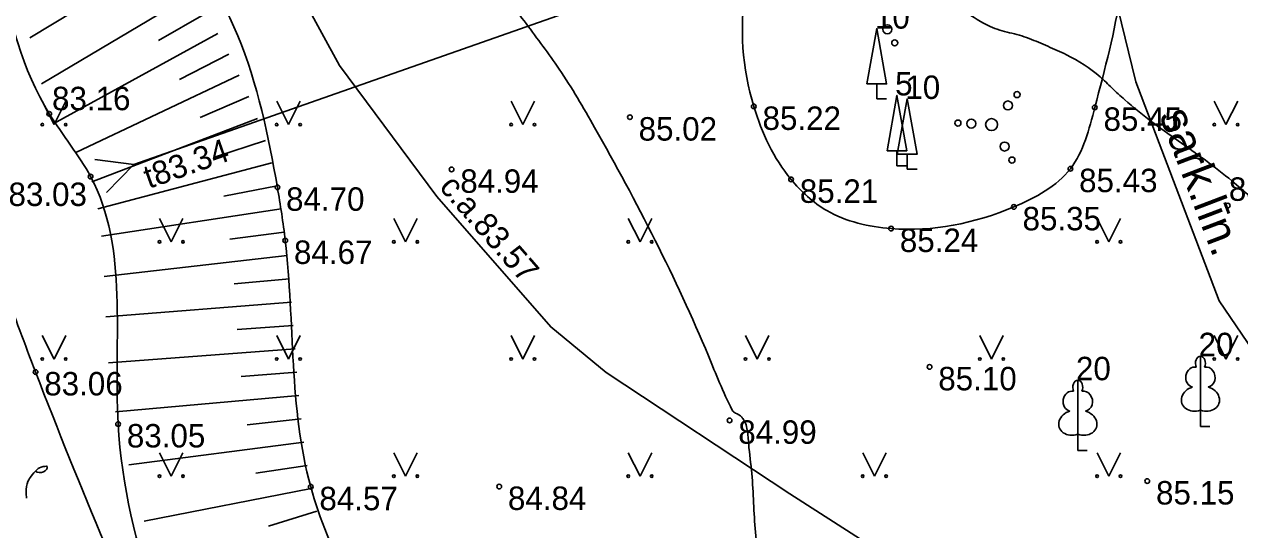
# Model space of a CAD drawing. Extents: x 576692 to 577659, y 273254 to 273799.
# Drawn here: x 576834.37 to 576860.29, y 273631.36 to 273642.14 of the extents above; entities that cross this region are included whole.
import ezdxf

# ---------------------------------------------------------------- set-up
doc = ezdxf.new("R2010")
doc.units = 0
for name, color, linetype in [('APGR_SARK_####_####_#', 7, 'Continuous'), ('BUVE_BALK_####_####_#', 7, 'Continuous'), ('BUVE_EKAS_BIZM_TKST_#', 7, 'Continuous'), ('DREN_VADP_####_TKST_#', 7, 'Continuous'), ('ELEK_STTP_####_TKST_#', 7, 'Continuous'), ('ELEK_STUT_####_####_#', 7, 'Continuous'), ('GAZE_ELEM_####_####_#', 7, 'Continuous'), ('GAZE_VADP_VSP2_TKST_#', 7, 'Continuous'), ('GEOD_SITP_####_TKST_#', 7, 'Continuous'), ('HIDT_REZV_####_TKST_#', 7, 'Continuous'), ('LKAN_ELEM_####_####_#', 7, 'Continuous'), ('LKAN_ELEM_PAST_TKST_#', 7, 'Continuous'), ('LKAN_VADP_PAST_####_I', 7, 'Continuous'), ('RELJ_ELEM_####_####_#', 7, 'Continuous'), ('SAKT_ACRL_####_####_#', 7, 'Continuous'), ('SAKT_ELEM_####_####_#', 7, 'Continuous'), ('SILT_VADP_DREN_TKST_#', 7, 'Continuous')]:
    doc.layers.add(name, color=color, linetype=linetype)

msp = doc.modelspace()

# ---------------------------------------------------------------- linework, layer by layer
at = {"layer": 'BUVE_BALK_####_####_#'}
for points in [[(576843.962, 273614.058), (576844.061, 273614.968), (576844.056, 273615.422), (576844.009, 273615.647), (576843.929, 273615.871), (576843.188, 273617.285), (576842.349, 273618.576), (576841.503, 273619.835), (576840.74, 273621.151), (576839.956, 273622.704), (576839.175, 273624.261), (576838.411, 273625.828), (576837.679, 273627.41), (576834.606, 273634.723), (576833.948, 273636.492), (576833.335, 273638.276), (576832.73, 273640.065), (576832.099, 273641.846), (576831.495, 273643.442), (576830.844, 273645.017), (576830.108, 273646.557), (576829.696, 273647.31), (576829.249, 273648.05), (576827.918, 273649.735), (576826.421, 273651.267), (576825.74, 273651.93), (576825.034, 273652.567), (576823.591, 273653.806), (576822.167, 273655.062), (576821.487, 273655.721), (576821.159, 273656.063), (576820.84, 273656.414), (576819.349, 273658.497), (576818.708, 273659.617), (576814.946, 273663.491)], [(576857.886, 273644.277), (576857.751, 273642.807), (576857.202, 273640.367), (576856.681, 273639.059), (576855.475, 273638.245), (576852.857, 273637.782), (576851.485, 273638.166), (576850.723, 273638.831), (576849.928, 273640.387), (576849.762, 273642.889), (576852.039, 273647.722), (576852.372, 273649.444), (576851.738, 273651.636), (576849.377, 273653.245), (576849.294, 273655.574), (576851.325, 273656.327), (576853.07, 273655.795), (576854.727, 273654.221), (576856.169, 273652.153), (576857.313, 273649.333), (576857.905, 273645.522), (576857.886, 273644.277)]]:
    msp.add_spline(points, degree=3, dxfattribs=at)
at = {"layer": 'DREN_VADP_####_TKST_#'}
for p, q in [((576836.7, 273639.152), (576835.868, 273639.257)), ((576836.117, 273638.55), (576836.7, 273639.152))]:
    msp.add_line(p, q, dxfattribs=at)
at = {"layer": 'ELEK_STUT_####_####_#'}
msp.add_spline([(576839.206, 273617.748), (576838.954, 273618.53), (576838.466, 273620.108), (576837.419, 273621.993), (576834.991, 273625.372), (576831.446, 273630.887), (576829.576, 273634.322), (576828.976, 273635.746), (576828.683, 273637.604), (576828.501, 273639.363), (576828.627, 273640.396), (576829.073, 273641.918), (576829.101, 273643.733), (576828.752, 273645.088), (576827.775, 273647.015), (576825.738, 273649.681), (576823.742, 273651.818), (576819.346, 273656.258), (576817.713, 273658.003), (576816.415, 273660.517), (576814.84, 273663.385), (576813.875, 273664.231), (576812.937, 273664.984)], degree=3, dxfattribs=at)
at = {"layer": 'GAZE_ELEM_####_####_#'}
for p, q in [((576837.48, 273643.667), (576834.485, 273641.851)), ((576837.995, 273642.81), (576834.732, 273640.873)), ((576838.247, 273642.378), (576837.227, 273641.793)), ((576838.492, 273641.942), (576834.985, 273640.017)), ((576838.727, 273641.501), (576837.674, 273640.959)), ((576838.949, 273641.053), (576835.468, 273639.406)), ((576839.155, 273640.597), (576838.115, 273640.15)), ((576839.342, 273640.134), (576835.81, 273638.783)), ((576839.508, 273639.662), (576838.42, 273639.308)), ((576839.647, 273639.182), (576835.935, 273638.201)), ((576839.758, 273638.694), (576838.622, 273638.473)), ((576839.842, 273638.201), (576836.012, 273637.623)), ((576839.91, 273637.706), (576838.752, 273637.553)), ((576839.971, 273637.21), (576836.072, 273636.763)), ((576840.021, 273636.712), (576838.842, 273636.603)), ((576840.065, 273636.214), (576836.105, 273635.9)), ((576840.104, 273635.716), (576838.91, 273635.627)), ((576840.141, 273635.217), (576836.161, 273634.919)), ((576840.179, 273634.719), (576838.99, 273634.624)), ((576840.22, 273634.22), (576836.308, 273633.873)), ((576840.269, 273633.723), (576839.122, 273633.598)), ((576840.327, 273633.226), (576836.594, 273632.742)), ((576840.397, 273632.731), (576839.302, 273632.563)), ((576840.482, 273632.238), (576836.922, 273631.542)), ((576840.605, 273631.754), (576839.573, 273631.435))]:
    msp.add_line(p, q, dxfattribs=at)
msp.add_spline([(576832.752, 273667.765), (576832.509, 273663.16), (576832.58, 273657.617), (576832.99, 273656.888), (576834.178, 273656.214), (576834.728, 273652.581), (576835.768, 273647.802), (576835.442, 273646.054), (576836.91, 273644.618), (576839.764, 273638.662), (576839.933, 273637.528), (576840.475, 273632.274), (576842.148, 273628.271), (576842.73, 273626.244), (576843.067, 273625.31), (576843.946, 273624.925), (576846.1, 273624.888), (576850.915, 273625.009), (576852.538, 273625.231), (576854.761, 273624.575), (576855.668, 273623.408), (576855.354, 273621.987), (576854.583, 273621.023), (576855.053, 273620.278), (576855.05, 273620.08), (576854.604, 273618.921), (576854.165, 273617.889), (576853.774, 273617.488), (576853.674, 273617.252), (576853.77, 273616.967), (576854.827, 273616.356), (576854.95, 273616.221), (576855.722, 273614.848), (576857.549, 273612.349), (576858.206, 273610.078), (576857.63, 273607.292), (576856.966, 273605.786), (576854.948, 273601.016)], degree=3, dxfattribs=at)
at = {"layer": 'GAZE_VADP_VSP2_TKST_#'}
msp.add_lwpolyline([(576836.372, 273653.396), (576836.519, 273652.953), (576837.582, 273650.133), (576837.906, 273649.009), (576838.095, 273648.207), (576839.874, 273643.493), (576841.093, 273641.261), (576843.166, 273638.464), (576845.597, 273635.684), (576846.78, 273634.715), (576850.695, 273632.125), (576852.662, 273630.867), (576855.046, 273629.082), (576856.199, 273627.876), (576857.289, 273626.424), (576859.457, 273622.595), (576859.975, 273621.094), (576860.513, 273618.031), (576860.503, 273617.465), (576860.358, 273616.452), (576860.419, 273615.51), (576860.941, 273611.653), (576861.574, 273601.614), (576861.576, 273595.267)], dxfattribs=at)
at = {"layer": 'GEOD_SITP_####_TKST_#'}
for points in [[(576861.944, 273637.196), (576861.726, 273637.417), (576860.901, 273638.131), (576860.127, 273638.798), (576858.978, 273639.657), (576858.395, 273640.077), (576857.84, 273640.53), (576857.564, 273640.785), (576857.316, 273641.018), (576856.597, 273641.49), (576856.2, 273641.67), (576855.798, 273641.837), (576855.593, 273641.907), (576855.382, 273641.961), (576855.173, 273642.017), (576854.971, 273642.095), (576854.43, 273642.415), (576853.964, 273642.77), (576853.807, 273642.89), (576853.719, 273642.985), (576853.606, 273643.166), (576853.406, 273643.456), (576852.886, 273644.111), (576852.33, 273644.736), (576851.768, 273645.358), (576851.229, 273646.003), (576850.524, 273647.121), (576849.856, 273649.094), (576849.566, 273649.945), (576849.363, 273650.71), (576849.197, 273651.566), (576849.122, 273651.997), (576849.027, 273652.425), (576848.722, 273653.106), (576848.503, 273653.417), (576848.252, 273653.711), (576847.538, 273654.384), (576846.74, 273654.934), (576846.125, 273655.24), (576845.589, 273655.423), (576845.052, 273655.599), (576844.514, 273655.774), (576843.979, 273655.956), (576840.467, 273657.219), (576839.349, 273657.676), (576838.036, 273658.288), (576837.017, 273658.817), (576836.521, 273659.108), (576836.035, 273659.42), (576835.446, 273659.937), (576833.078, 273662.646), (576832.622, 273663.212), (576832.525, 273663.418)], [(576836.737, 273653.507), (576837.199, 273653.071), (576838.168, 273651.964), (576839.276, 273650.389), (576839.675, 273649.775), (576840.068, 273649.157), (576840.874, 273647.935), (576842.937, 273645.043), (576843.644, 273644.077), (576844.358, 273643.116), (576845.071, 273642.154), (576845.776, 273641.185), (576846.532, 273639.939), (576848.959, 273635.068), (576849.467, 273633.911), (576849.494, 273633.87), (576849.54, 273633.844), (576849.669, 273633.76), (576849.716, 273633.696), (576849.75, 273633.628), (576849.789, 273633.484), (576849.818, 273633.184), (576849.885, 273632.56), (576849.923, 273631.934), (576849.964, 273631.308), (576850.042, 273630.684), (576850.228, 273630.011), (576850.401, 273629.706), (576850.514, 273629.568), (576850.649, 273629.442), (576850.839, 273629.33), (576851.04, 273629.256), (576851.437, 273629.127), (576852.241, 273628.927), (576852.405, 273628.885), (576852.774, 273628.757), (576853.14, 273628.623), (576853.871, 273628.35), (576855.336, 273627.811), (576856.838, 273627.284), (576857.811, 273626.95), (576859.757, 273626.119), (576860.71, 273625.654), (576861.662, 273625.19), (576862.208, 273624.916), (576862.747, 273624.63), (576863.288, 273624.343), (576863.84, 273624.071), (576864.734, 273623.812), (576865.684, 273623.739), (576866.647, 273623.686), (576867.118, 273623.618), (576867.35, 273623.56), (576867.582, 273623.491), (576867.793, 273623.35), (576869.286, 273620.101), (576869.949, 273618.673), (576870.065, 273618.383)]]:
    msp.add_spline(points, degree=3, dxfattribs=at)
at = {"layer": 'LKAN_ELEM_####_####_#'}
msp.add_lwpolyline([(576866.359, 273669.976), (576862.144, 273665.514), (576859.774, 273661.295), (576857.536, 273656.168), (576856.942, 273651.163), (576856.77, 273646.273), (576858.075, 273640.911), (576859.856, 273636.242), (576862.744, 273631.994), (576865.665, 273628.533), (576869.677, 273625.341)], dxfattribs=at)
at = {"layer": 'LKAN_ELEM_PAST_TKST_#'}
for p, q in [((576852.55, 273640.547), (576852.55, 273640.867)), ((576852.55, 273640.547), (576852.76, 273640.547)), ((576834.75, 273640.5), (576835, 273640)), ((576835, 273640), (576835.25, 273640.5)), ((576839.75, 273640.5), (576840, 273640)), ((576840, 273640), (576840.25, 273640.5)), ((576844.75, 273640.5), (576845, 273640)), ((576845, 273640), (576845.25, 273640.5)), ((576859.75, 273640.5), (576860, 273640)), ((576860, 273640), (576860.25, 273640.5)), ((576852.981, 273639.123), (576852.981, 273639.443)), ((576853.199, 273639.047), (576853.199, 273639.367)), ((576852.981, 273639.123), (576853.191, 273639.123)), ((576853.199, 273639.047), (576853.409, 273639.047)), ((576837.25, 273638), (576837.5, 273637.5)), ((576837.5, 273637.5), (576837.75, 273638)), ((576842.25, 273638), (576842.5, 273637.5)), ((576842.5, 273637.5), (576842.75, 273638)), ((576847.25, 273638), (576847.5, 273637.5)), ((576847.5, 273637.5), (576847.75, 273638)), ((576857.25, 273638), (576857.5, 273637.5)), ((576857.5, 273637.5), (576857.75, 273638)), ((576834.75, 273635.5), (576835, 273635)), ((576835, 273635), (576835.25, 273635.5)), ((576839.75, 273635.5), (576840, 273635)), ((576840, 273635), (576840.25, 273635.5)), ((576844.75, 273635.5), (576845, 273635)), ((576845, 273635), (576845.25, 273635.5)), ((576849.75, 273635.5), (576850, 273635)), ((576850, 273635), (576850.25, 273635.5)), ((576854.75, 273635.5), (576855, 273635)), ((576855, 273635), (576855.25, 273635.5)), ((576859.75, 273635.5), (576860, 273635)), ((576860, 273635), (576860.25, 273635.5)), ((576859.455, 273633.907), (576859.455, 273633.56)), ((576859.455, 273633.56), (576859.655, 273633.56)), ((576856.839, 273633.394), (576856.839, 273633.047)), ((576837.25, 273633), (576837.5, 273632.5)), ((576837.5, 273632.5), (576837.75, 273633)), ((576842.25, 273633), (576842.5, 273632.5)), ((576842.5, 273632.5), (576842.75, 273633)), ((576847.25, 273633), (576847.5, 273632.5)), ((576847.5, 273632.5), (576847.75, 273633)), ((576852.25, 273633), (576852.5, 273632.5)), ((576852.5, 273632.5), (576852.75, 273633)), ((576856.839, 273633.047), (576857.039, 273633.047)), ((576857.25, 273633), (576857.5, 273632.5)), ((576857.5, 273632.5), (576857.75, 273633))]:
    msp.add_line(p, q, dxfattribs=at)
for points in [[(576852.34, 273640.867), (576852.76, 273640.867), (576852.55, 273642.047)], [(576852.771, 273639.443), (576853.191, 273639.443), (576852.981, 273640.623)], [(576852.989, 273639.367), (576853.409, 273639.367), (576853.199, 273640.547)]]:
    msp.add_lwpolyline(points, close=True, dxfattribs=at)
for points in [[(576859.455, 273635.06), (576859.455, 273633.907)], [(576859.545, 273634.828), (576859.544, 273634.829)], [(576856.839, 273634.547), (576856.839, 273633.394)], [(576856.929, 273634.315), (576856.928, 273634.316)]]:
    msp.add_lwpolyline(points, dxfattribs=at)
for centre, radius in [((576852.776, 273642.033), 0.096), ((576852.934, 273641.744), 0.064), ((576855.544, 273640.639), 0.064), ((576855.348, 273640.408), 0.096), ((576834.75, 273640), 0.028), ((576835.25, 273640), 0.0263), ((576839.75, 273640), 0.028), ((576840.25, 273640), 0.0263), ((576844.75, 273640), 0.028), ((576845.25, 273640), 0.0263), ((576854.282, 273640.034), 0.064), ((576854.566, 273640.021), 0.096), ((576855, 273640), 0.128), ((576859.75, 273640), 0.028), ((576860.25, 273640), 0.0263), ((576855.276, 273639.533), 0.096), ((576855.434, 273639.244), 0.064), ((576837.25, 273637.5), 0.028), ((576837.75, 273637.5), 0.0263), ((576842.25, 273637.5), 0.028), ((576842.75, 273637.5), 0.0263), ((576847.25, 273637.5), 0.028), ((576847.75, 273637.5), 0.0263), ((576857.25, 273637.5), 0.028), ((576857.75, 273637.5), 0.0263), ((576834.75, 273635), 0.028), ((576835.25, 273635), 0.0263), ((576839.75, 273635), 0.028), ((576840.25, 273635), 0.0263), ((576844.75, 273635), 0.028), ((576845.25, 273635), 0.0263), ((576849.75, 273635), 0.028), ((576850.25, 273635), 0.0263), ((576854.75, 273635), 0.028), ((576855.25, 273635), 0.0263), ((576859.75, 273635), 0.028), ((576860.25, 273635), 0.0263), ((576837.25, 273632.5), 0.028), ((576837.75, 273632.5), 0.0263), ((576842.25, 273632.5), 0.028), ((576842.75, 273632.5), 0.0263), ((576847.25, 273632.5), 0.028), ((576847.75, 273632.5), 0.0263), ((576852.25, 273632.5), 0.028), ((576852.75, 273632.5), 0.0263), ((576857.25, 273632.5), 0.028), ((576857.75, 273632.5), 0.0263)]:
    msp.add_circle(centre, radius, dxfattribs=at)
for centre, major_axis, ratio, start_param, end_param in [((576859.327, 273634.615), (-0.039, -0.212), 0.861323, 3.141593, 6.283185), ((576859.455, 273634.91), (0, -0.15), 0.707107, 3.14537, 5.287485), ((576859.455, 273634.91), (0, -0.15), 0.707107, 0.995701, 3.137816), ((576859.583, 273634.615), (0.039, -0.212), 0.861323, 0, 3.141593), ((576856.711, 273634.102), (-0.039, -0.212), 0.861323, 3.141593, 6.283185), ((576856.839, 273634.397), (0, -0.15), 0.707107, 3.14537, 5.287485), ((576856.839, 273634.397), (0, -0.15), 0.707107, 0.995701, 3.137816), ((576856.967, 273634.102), (0.039, -0.212), 0.861323, 0, 3.141593), ((576859.365, 273634.153), (0.307, 0.095), 0.814445, 1.570796, 4.752015), ((576859.545, 273634.153), (-0.307, 0.095), 0.814445, 1.531171, 4.712389), ((576856.749, 273633.64), (0.307, 0.095), 0.814445, 1.570796, 4.752015), ((576856.929, 273633.64), (-0.307, 0.095), 0.814445, 1.531171, 4.712389), ((576834.706, 273632.691), (0.147, 0), 0.769466, 3.938565, 6.449128)]:
    msp.add_ellipse(centre, major_axis=major_axis, ratio=ratio, start_param=start_param, end_param=end_param, dxfattribs=at)
for points in [[(576834.412, 273632.034), (576834.389, 273632.322), (576834.505, 273632.499), (576834.595, 273632.602), (576834.603, 273632.61)], [(576834.603, 273632.61), (576834.64, 273632.651), (576834.708, 273632.706), (576834.846, 273632.714), (576834.851, 273632.71)]]:
    msp.add_open_spline(points, degree=3, dxfattribs=at)
at = {"layer": 'LKAN_VADP_PAST_####_I'}
msp.add_spline([(576812.842, 273665.824), (576812.811, 273665.743), (576812.814, 273665.69), (576812.851, 273665.627), (576812.986, 273665.49), (576814.774, 273663.674), (576815.389, 273662.702), (576815.866, 273661.966), (576816.7, 273660.402), (576817.524, 273658.924), (576817.855, 273658.352), (576818.596, 273657.416), (576819.8, 273656.007), (576821.141, 273654.684), (576822.497, 273653.371), (576823.874, 273652.107), (576824.573, 273651.255), (576825.95, 273649.694), (576826.971, 273648.461), (576827.47, 273647.902), (576827.903, 273647.372), (576828.575, 273646.001), (576828.884, 273644.971), (576829.158, 273643.944), (576829.304, 273643.361), (576829.471, 273642.524), (576829.32, 273641.873), (576829.119, 273641.091), (576828.921, 273640.069), (576828.875, 273639.626), (576828.835, 273639.304), (576828.849, 273638.281), (576829.046, 273636.949), (576829.801, 273634.584), (576830.167, 273633.657), (576830.692, 273632.653), (576831.781, 273630.74), (576832.922, 273628.899), (576834.187, 273627.04), (576835.095, 273625.631), (576836.095, 273624.213), (576837.098, 273622.801), (576838.263, 273621.273), (576838.65, 273620.304), (576838.81, 273619.863), (576839.313, 273618.25), (576839.984, 273616.65), (576840.504, 273615.889), (576840.765, 273615.631), (576841.015, 273615.399), (576841.324, 273615.171), (576842.389, 273614.438), (576843.595, 273614.11), (576844.811, 273614.066), (576846.015, 273614.188), (576847.455, 273614.453), (576848.892, 273614.904), (576849.184, 273615.13)], degree=3, dxfattribs=at)
at = {"layer": 'RELJ_ELEM_####_####_#'}
for centre in [(576834.899, 273640.23), (576849.928, 273640.387), (576857.202, 273640.367), (576847.285, 273640.159), (576843.48, 273639.045), (576856.681, 273639.059), (576835.78, 273638.891), (576839.764, 273638.662), (576850.723, 273638.831), (576855.475, 273638.245), (576860.039, 273638.272), (576852.857, 273637.782), (576839.933, 273637.528), (576853.677, 273634.832), (576834.606, 273634.723), (576836.368, 273633.613), (576849.411, 273633.691), (576840.475, 273632.274), (576844.497, 273632.28), (576858.322, 273632.396)]:
    msp.add_circle(centre, 0.05, dxfattribs=at)
at = {"layer": 'SAKT_ACRL_####_####_#'}
msp.add_lwpolyline([(576861.812, 273647.965), (576836.7, 273639.152)], dxfattribs=at)
at = {"layer": 'SAKT_ELEM_####_####_#'}
msp.add_spline([(576854.948, 273601.016), (576854.301, 273604.39), (576855.034, 273607.594), (576855.939, 273609.37), (576855.48, 273610.601), (576855.167, 273611.215), (576854.024, 273612.547), (576853.371, 273614.86), (576852.758, 273616.2), (576853.019, 273618.136), (576853.958, 273619.995), (576854.079, 273620.98), (576853.973, 273622.713), (576852.629, 273623.186), (576850.845, 273622.616), (576848.884, 273621.788), (576845.182, 273620.999), (576842.758, 273620.833), (576840.549, 273622.928), (576838.693, 273626.289), (576836.368, 273633.613), (576835.78, 273638.891), (576834.899, 273640.23), (576833.405, 273646.669), (576832.452, 273651.751), (576831.801, 273653.923), (576830.268, 273654.02), (576829.902, 273654.785), (576830.578, 273656.811), (576829.943, 273658.248), (576830.972, 273664.323), (576832.752, 273667.765)], degree=3, dxfattribs=at)

# ---------------------------------------------------------------- texts
at = {"layer": 'APGR_SARK_####_####_#'}
for s, p in [(' 10', (576852.325, 273642.047)), (' 5', (576852.756, 273640.623)), (' 10', (576852.974, 273640.547)), (' 20', (576859.23, 273635.06)), (' 20', (576856.614, 273634.547))]:
    msp.add_text(s, height=0.5, dxfattribs=at).set_placement(p)
at = {"layer": 'BUVE_EKAS_BIZM_TKST_#'}
msp.add_text('sark.līn.', height=0.7, rotation=290.8801, dxfattribs=at).set_placement((576858.57, 273640.203))
at = {"layer": 'ELEK_STTP_####_TKST_#'}
msp.add_text('c.a.83.57', height=0.5, rotation=311.1713, dxfattribs=at).set_placement((576843.198, 273638.656))
at = {"layer": 'HIDT_REZV_####_TKST_#'}
for s, p in [(' 83.16', (576834.772, 273640.307)), (' 85.22', (576849.928, 273639.887)), (' 85.45', (576857.202, 273639.867)), (' 85.02', (576847.285, 273639.659)), (' 84.94', (576843.48, 273638.545)), (' 85.43', (576856.681, 273638.559)), (' 83.03', (576833.843, 273638.264)), (' 85.21', (576850.723, 273638.331)), (' 85.45', (576859.876, 273638.374)), (' 84.70', (576839.764, 273638.162)), (' 85.35', (576855.475, 273637.745)), (' 85.24', (576852.857, 273637.282)), (' 84.67', (576839.933, 273637.028)), (' 85.10', (576853.677, 273634.332)), (' 83.06', (576834.606, 273634.223)), (' 83.05', (576836.368, 273633.113)), (' 84.99', (576849.411, 273633.191)), (' 84.57', (576840.475, 273631.774)), (' 84.84', (576844.497, 273631.78)), (' 85.15', (576858.322, 273631.896))]:
    msp.add_text(s, height=0.5, dxfattribs=at).set_placement(p)
at = {"layer": 'SILT_VADP_DREN_TKST_#'}
msp.add_text('t83.34', height=0.5, rotation=19.3389, dxfattribs=at).set_placement((576837.022, 273638.627))

doc.saveas('drawing.dxf')
